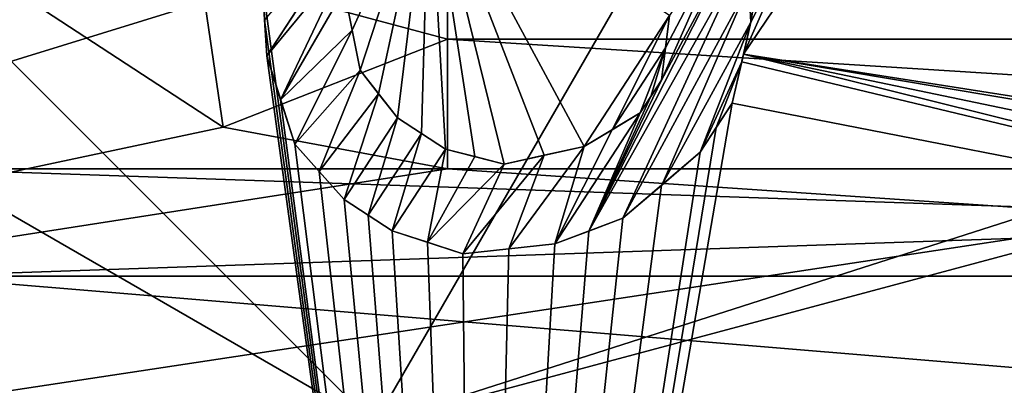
# Model space of a CAD drawing. Header units: millimetres. Extents: x -20 to 172, y -100 to 100.
# Tile 325 of 346: x 112.07 to 117.43, y 63.32 to 65.31. Entities that reach past the tile are written whole.
import ezdxf

# ---------------------------------------------------------------- set-up
doc = ezdxf.new("R2010")
doc.units = ezdxf.units.MM
doc.header["$LTSCALE"] = 37.722908
for name, color, linetype in [('1328', 7, 'CONTINUOUS'), ('1329', 7, 'CONTINUOUS'), ('1332', 7, 'CONTINUOUS'), ('1636', 7, 'CONTINUOUS'), ('1637', 7, 'CONTINUOUS'), ('1642', 7, 'CONTINUOUS'), ('1650', 7, 'CONTINUOUS'), ('1652', 7, 'CONTINUOUS'), ('1876', 7, 'CONTINUOUS'), ('1888', 7, 'CONTINUOUS'), ('1892', 7, 'CONTINUOUS'), ('3056', 7, 'CONTINUOUS'), ('3068', 7, 'CONTINUOUS'), ('3072', 7, 'CONTINUOUS'), ('3851', 7, 'CONTINUOUS'), ('3853', 7, 'CONTINUOUS'), ('3856', 7, 'CONTINUOUS'), ('3866', 7, 'CONTINUOUS'), ('3874', 7, 'CONTINUOUS'), ('3980', 7, 'CONTINUOUS'), ('3981', 7, 'CONTINUOUS'), ('3982', 7, 'CONTINUOUS'), ('3983', 7, 'CONTINUOUS'), ('3984', 7, 'CONTINUOUS'), ('3985', 7, 'CONTINUOUS'), ('3986', 7, 'CONTINUOUS'), ('3987', 7, 'CONTINUOUS'), ('3988', 7, 'CONTINUOUS'), ('3989', 7, 'CONTINUOUS'), ('3990', 7, 'CONTINUOUS'), ('4008', 7, 'CONTINUOUS'), ('4009', 7, 'CONTINUOUS'), ('4018', 7, 'CONTINUOUS'), ('4019', 7, 'CONTINUOUS'), ('4020', 7, 'CONTINUOUS'), ('4021', 7, 'CONTINUOUS'), ('4022', 7, 'CONTINUOUS'), ('4023', 7, 'CONTINUOUS'), ('4069', 7, 'CONTINUOUS')]:
    doc.layers.add(name, color=color, linetype=linetype)

msp = doc.modelspace()

# ---------------------------------------------------------------- linework, layer by layer
at = {"layer": '1328', "color": 7, "linetype": 'Continuous', "true_color": 0xf5f5f5}
for points in [[(109.3935, 62.8935, -15), (105, 73.5, -15), (113.636, 67.136, -15), (109.3935, 62.8935, -15)], [(120, 64.5, -15), (109.3935, 62.8935, -15), (113.636, 67.136, -15), (120, 64.5, -15)], [(130.6065, 62.8935, -15), (109.3935, 62.8935, -15), (120, 64.5, -15), (130.6065, 62.8935, -15)]]:
    msp.add_3dface(points, dxfattribs=at)
at = {"layer": '1329', "color": 7, "linetype": 'Continuous', "true_color": 0xf5f5f5}
for points in [[(111, 73.5, -12), (109.3935, 62.8935, -12), (113.636, 67.136, -12), (111, 73.5, -12)], [(113.636, 67.136, -12), (109.3935, 62.8935, -12), (120, 64.5, -12), (113.636, 67.136, -12)], [(109.3935, 62.8935, -12), (130.6065, 62.8935, -12), (120, 64.5, -12), (109.3935, 62.8935, -12)]]:
    msp.add_3dface(points, dxfattribs=at)
at = {"layer": '1332', "color": 7, "linetype": 'Continuous', "true_color": 0xf5f5f5}
for points in [[(120, 64.5, -15), (113.636, 67.136, -15), (120, 64.5, -12), (120, 64.5, -15)], [(113.636, 67.136, -15), (113.636, 67.136, -12), (120, 64.5, -12), (113.636, 67.136, -15)]]:
    msp.add_3dface(points, dxfattribs=at)
at = {"layer": '1636', "color": 7, "linetype": 'Continuous', "true_color": 0xf5f5f5}
for points in [[(114, 63.1077, -15), (115.875, 66.3553, -15), (109.6088, 67.4992, -15), (114, 63.1077, -15)], [(130.3912, 67.4992, -15), (124.125, 66.3553, -15), (114, 63.1077, -15), (130.3912, 67.4992, -15)], [(126, 63.1077, -15), (130.3912, 67.4992, -15), (114, 63.1077, -15), (126, 63.1077, -15)], [(124.125, 66.3553, -15), (115.875, 66.3553, -15), (114, 63.1077, -15), (124.125, 66.3553, -15)]]:
    msp.add_3dface(points, dxfattribs=at)
at = {"layer": '1637', "color": 7, "linetype": 'Continuous', "true_color": 0xf5f5f5}
for points in [[(114, 63.1077, -28.55), (109.6088, 67.4992, -28.55), (126, 63.1077, -28.55), (114, 63.1077, -28.55)], [(126, 63.1077, -28.55), (109.6088, 67.4992, -28.55), (121.6239, 65.4119, -28.55), (126, 63.1077, -28.55)]]:
    msp.add_3dface(points, dxfattribs=at)
at = {"layer": '1642', "color": 7, "linetype": 'Continuous', "true_color": 0xf5f5f5}
for points in [[(114, 63.1077, -28.55), (111.058, 64.8063, -15.2723), (111.0579, 64.8063, -28.2777), (114, 63.1077, -28.55)], [(114, 63.1077, -28.55), (114, 63.1077, -15), (111.058, 64.8063, -15.2723), (114, 63.1077, -28.55)]]:
    msp.add_3dface(points, dxfattribs=at)
at = {"layer": '1650', "color": 7, "linetype": 'Continuous', "true_color": 0xf5f5f5}
msp.add_3dface([(109.6088, 67.4992, -28.55), (114, 63.1077, -28.55), (111.0579, 64.8063, -28.2777), (109.6088, 67.4992, -28.55)], dxfattribs=at)
at = {"layer": '1652', "color": 7, "linetype": 'Continuous', "true_color": 0xf5f5f5}
msp.add_3dface([(114, 63.1077, -15), (109.6088, 67.4992, -15), (111.058, 64.8063, -15.2723), (114, 63.1077, -15)], dxfattribs=at)
at = {"layer": '1876', "color": 250, "linetype": 'Continuous', "true_color": 0x323232}
for points in [[(128.5, 64.5, -2), (128.5, 64.5, -10), (111.5, 64.5, -10), (128.5, 64.5, -2)], [(111.5, 64.5, -2), (128.5, 64.5, -2), (111.5, 64.5, -10), (111.5, 64.5, -2)]]:
    msp.add_3dface(points, dxfattribs=at)
at = {"layer": '1888', "color": 250, "linetype": 'Continuous', "true_color": 0x323232}
for points in [[(111.5, 64.5, -10), (128.5, 64.5, -10), (128.5, 63.9142, -11.4142), (111.5, 64.5, -10)], [(111.5, 64.5, -10), (128.5, 63.9142, -11.4142), (111.5, 63.9142, -11.4142), (111.5, 64.5, -10)], [(128.5, 62.5, -12), (111.5, 62.5, -12), (111.5, 63.9142, -11.4142), (128.5, 62.5, -12)], [(128.5, 63.9142, -11.4142), (128.5, 62.5, -12), (111.5, 63.9142, -11.4142), (128.5, 63.9142, -11.4142)]]:
    msp.add_3dface(points, dxfattribs=at)
at = {"layer": '1892', "color": 250, "linetype": 'Continuous', "true_color": 0x323232}
for points in [[(128.5, 64.5, -2), (111.5, 64.5, -2), (111.5, 63.9142, -0.5858), (128.5, 64.5, -2)], [(128.5, 64.5, -2), (111.5, 63.9142, -0.5858), (128.5, 63.9142, -0.5858), (128.5, 64.5, -2)], [(111.5, 62.5), (128.5, 62.5), (128.5, 63.9142, -0.5858), (111.5, 62.5)], [(111.5, 63.9142, -0.5858), (111.5, 62.5), (128.5, 63.9142, -0.5858), (111.5, 63.9142, -0.5858)]]:
    msp.add_3dface(points, dxfattribs=at)
at = {"layer": '3056', "color": 250, "linetype": 'Continuous', "true_color": 0x323232}
for points in [[(111.5, 64.5, 10), (128.5, 64.5, 10), (111.5, 64.5, 2), (111.5, 64.5, 10)], [(111.5, 64.5, 2), (128.5, 64.5, 10), (128.5, 64.5, 2), (111.5, 64.5, 2)]]:
    msp.add_3dface(points, dxfattribs=at)
at = {"layer": '3068', "color": 250, "linetype": 'Continuous', "true_color": 0x323232}
for points in [[(128.5, 64.5, 10), (111.5, 64.5, 10), (111.5, 63.9142, 11.4142), (128.5, 64.5, 10)], [(128.5, 63.9142, 11.4142), (128.5, 64.5, 10), (111.5, 63.9142, 11.4142), (128.5, 63.9142, 11.4142)], [(111.5, 62.5, 12), (128.5, 62.5, 12), (128.5, 63.9142, 11.4142), (111.5, 62.5, 12)], [(111.5, 62.5, 12), (128.5, 63.9142, 11.4142), (111.5, 63.9142, 11.4142), (111.5, 62.5, 12)]]:
    msp.add_3dface(points, dxfattribs=at)
at = {"layer": '3072', "color": 250, "linetype": 'Continuous', "true_color": 0x323232}
for points in [[(111.5, 64.5, 2), (128.5, 64.5, 2), (128.5, 63.9142, 0.5858), (111.5, 64.5, 2)], [(111.5, 63.9142, 0.5858), (111.5, 64.5, 2), (128.5, 63.9142, 0.5858), (111.5, 63.9142, 0.5858)], [(128.5, 62.5), (111.5, 62.5), (111.5, 63.9142, 0.5858), (128.5, 62.5)], [(128.5, 62.5), (111.5, 63.9142, 0.5858), (128.5, 63.9142, 0.5858), (128.5, 62.5)]]:
    msp.add_3dface(points, dxfattribs=at)
at = {"layer": '3851', "color": 7, "linetype": 'Continuous', "true_color": 0xf5f5f5}
for points in [[(113.1767, 64.7277, 12), (105.7622, 63.154, 12), (111.9841, 65.5076, 12), (113.1767, 64.7277, 12)], [(114.4, 64.5, 12), (105.7622, 63.154, 12), (113.1767, 64.7277, 12), (114.4, 64.5, 12)], [(134.2378, 63.154, 12), (105.7622, 63.154, 12), (114.4, 64.5, 12), (134.2378, 63.154, 12)], [(125.6, 64.5, 12), (134.2378, 63.154, 12), (114.4, 64.5, 12), (125.6, 64.5, 12)]]:
    msp.add_3dface(points, dxfattribs=at)
at = {"layer": '3853', "color": 7, "linetype": 'Continuous', "true_color": 0xf5f5f5}
for points in [[(105.7613, 63.155, 14.625), (112.2106, 68.4605, 18.9924), (112.0959, 68.4277, 18.954), (105.7613, 63.155, 14.625)], [(112.2106, 68.4605, 18.9924), (105.7613, 63.155, 14.625), (113.7264, 66.3091, 18.9024), (112.2106, 68.4605, 18.9924)], [(111.8386, 68.3541, 18.8659), (105.7613, 63.155, 14.625), (112.0959, 68.4277, 18.954), (111.8386, 68.3541, 18.8659)], [(113.7264, 66.3091, 18.9024), (105.7613, 63.155, 14.625), (113.5521, 66.0418, 18.7915), (113.7264, 66.3091, 18.9024)], [(116.5832, 65.9705, 19.3091), (121.2415, 64.3062, 18.9925), (116.7982, 66.1542, 19.3829), (116.5832, 65.9705, 19.3091)], [(116.7982, 66.1542, 19.3829), (121.2415, 64.3062, 18.9925), (118.1181, 65.3207, 19.2722), (116.7982, 66.1542, 19.3829)], [(113.5521, 66.0418, 18.7915), (105.7613, 63.155, 14.625), (113.3924, 65.5109, 18.6045), (113.5521, 66.0418, 18.7915)], [(116.0125, 65.124, 18.9927), (121.2415, 64.3062, 18.9925), (116.5832, 65.9705, 19.3091), (116.0125, 65.124, 18.9927)], [(116.3651, 65.9221, 19.2687), (116.0125, 65.124, 18.9927), (116.5832, 65.9705, 19.3091), (116.3651, 65.9221, 19.2687)], [(116.053, 65.3002, 19.0509), (116.0125, 65.124, 18.9927), (116.3651, 65.9221, 19.2687), (116.053, 65.3002, 19.0509)], [(116.1472, 65.8738, 19.2265), (116.053, 65.3002, 19.0509), (116.3651, 65.9221, 19.2687), (116.1472, 65.8738, 19.2265)], [(116.0418, 65.5006, 19.1076), (116.053, 65.3002, 19.0509), (116.1472, 65.8738, 19.2265), (116.0418, 65.5006, 19.1076)], [(105.7613, 63.155, 14.625), (114.5613, 56.7614, 14.625), (113.3924, 65.5109, 18.6045), (105.7613, 63.155, 14.625)], [(113.3924, 65.5109, 18.6045), (114.5613, 56.7614, 14.625), (113.4035, 65.3128, 18.5486), (113.3924, 65.5109, 18.6045)], [(113.4035, 65.3128, 18.5486), (114.5613, 56.7614, 14.625), (113.4145, 65.1155, 18.4914), (113.4035, 65.3128, 18.5486)], [(113.4145, 65.1155, 18.4914), (114.5613, 56.7614, 14.625), (113.4906, 64.8761, 18.435), (113.4145, 65.1155, 18.4914)], [(116.0031, 65.0832, 18.979), (115.9515, 64.8584, 18.9024), (121.2716, 63.8185, 18.825), (116.0031, 65.0832, 18.979)], [(116.0125, 65.124, 18.9927), (116.0031, 65.0832, 18.979), (121.2716, 63.8185, 18.825), (116.0125, 65.124, 18.9927)], [(121.2415, 64.3062, 18.9925), (116.0125, 65.124, 18.9927), (121.2312, 64.2493, 18.9741), (121.2415, 64.3062, 18.9925)], [(121.2312, 64.2493, 18.9741), (116.0125, 65.124, 18.9927), (121.2514, 64.0336, 18.9004), (121.2312, 64.2493, 18.9741)], [(121.2514, 64.0336, 18.9004), (116.0125, 65.124, 18.9927), (121.2716, 63.8185, 18.825), (121.2514, 64.0336, 18.9004)], [(113.4906, 64.8761, 18.435), (114.5613, 56.7614, 14.625), (113.5674, 64.6348, 18.3757), (113.4906, 64.8761, 18.435)], [(115.8642, 64.7246, 18.8474), (114.5613, 56.7614, 14.625), (115.9515, 64.8584, 18.9024), (115.8642, 64.7246, 18.8474)], [(115.9515, 64.8584, 18.9024), (114.5613, 56.7614, 14.625), (121.2716, 63.8185, 18.825), (115.9515, 64.8584, 18.9024)], [(115.7772, 64.5911, 18.7915), (114.5613, 56.7614, 14.625), (115.8642, 64.7246, 18.8474), (115.7772, 64.5911, 18.7915)], [(113.5674, 64.6348, 18.3757), (114.5613, 56.7614, 14.625), (113.7008, 64.4849, 18.3577), (113.5674, 64.6348, 18.3757)], [(115.5663, 64.4108, 18.6994), (114.5613, 56.7614, 14.625), (115.7772, 64.5911, 18.7915), (115.5663, 64.4108, 18.6994)], [(113.7008, 64.4849, 18.3577), (114.5613, 56.7614, 14.625), (113.8365, 64.3324, 18.3377), (113.7008, 64.4849, 18.3577)], [(115.3558, 64.2308, 18.6045), (114.5613, 56.7614, 14.625), (115.5663, 64.4108, 18.6994), (115.3558, 64.2308, 18.6045)], [(113.8365, 64.3324, 18.3377), (114.5613, 56.7614, 14.625), (113.9674, 64.247, 18.3382), (113.8365, 64.3324, 18.3377)], [(113.9674, 64.247, 18.3382), (114.5613, 56.7614, 14.625), (114.0983, 64.1617, 18.3377), (113.9674, 64.247, 18.3382)], [(115.17, 64.161, 18.5486), (114.5613, 56.7614, 14.625), (115.3558, 64.2308, 18.6045), (115.17, 64.161, 18.5486)], [(114.0983, 64.1617, 18.3377), (114.5613, 56.7614, 14.625), (114.291, 64.0996, 18.3575), (114.0983, 64.1617, 18.3377)], [(114.9851, 64.0915, 18.4914), (114.5613, 56.7614, 14.625), (115.17, 64.161, 18.5486), (114.9851, 64.0915, 18.4914)], [(114.291, 64.0996, 18.3575), (114.5613, 56.7614, 14.625), (114.4836, 64.0375, 18.3757), (114.291, 64.0996, 18.3575)], [(114.4836, 64.0375, 18.3757), (114.5613, 56.7614, 14.625), (114.7348, 64.0645, 18.4349), (114.4836, 64.0375, 18.3757)], [(114.7348, 64.0645, 18.4349), (114.5613, 56.7614, 14.625), (114.9851, 64.0915, 18.4914), (114.7348, 64.0645, 18.4349)], [(121.2716, 63.8185, 18.825), (114.5613, 56.7614, 14.625), (121.3294, 63.6138, 18.7497), (121.2716, 63.8185, 18.825)], [(114.5613, 56.7614, 14.625), (125.4387, 56.7614, 14.625), (121.3294, 63.6138, 18.7497), (114.5613, 56.7614, 14.625)]]:
    msp.add_3dface(points, dxfattribs=at)
at = {"layer": '3856', "color": 7, "linetype": 'Continuous', "true_color": 0xf5f5f5}
for points in [[(113.8359, 65.4758, 18.6974), (113.8797, 65.2563, 18.6422), (114.3007, 66.1887, 18.9948), (113.8359, 65.4758, 18.6974)], [(113.8797, 65.2563, 18.6422), (113.9233, 65.0377, 18.5853), (114.3007, 66.1887, 18.9948), (113.8797, 65.2563, 18.6422)], [(114.3007, 66.1887, 18.9948), (113.9233, 65.0377, 18.5853), (114.0243, 64.909, 18.5674), (114.3007, 66.1887, 18.9948)], [(114.127, 64.778, 18.5482), (114.3007, 66.1887, 18.9948), (114.0243, 64.909, 18.5674), (114.127, 64.778, 18.5482)], [(114.2579, 64.6926, 18.5486), (114.3007, 66.1887, 18.9948), (114.127, 64.778, 18.5482), (114.2579, 64.6926, 18.5486)], [(114.3888, 64.6073, 18.5482), (114.3007, 66.1887, 18.9948), (114.2579, 64.6926, 18.5486), (114.3888, 64.6073, 18.5482)], [(115.6096, 65.3353, 18.9948), (114.3007, 66.1887, 18.9948), (115.1448, 64.6224, 18.6974), (115.6096, 65.3353, 18.9948)], [(115.1448, 64.6224, 18.6974), (114.3007, 66.1887, 18.9948), (114.9268, 64.5741, 18.6423), (115.1448, 64.6224, 18.6974)], [(114.9268, 64.5741, 18.6423), (114.3007, 66.1887, 18.9948), (114.7087, 64.5257, 18.5853), (114.9268, 64.5741, 18.6423)], [(114.7087, 64.5257, 18.5853), (114.3007, 66.1887, 18.9948), (114.5488, 64.5665, 18.5673), (114.7087, 64.5257, 18.5853)], [(114.5488, 64.5665, 18.5673), (114.3007, 66.1887, 18.9948), (114.3888, 64.6073, 18.5482), (114.5488, 64.5665, 18.5673)], [(115.297, 64.7132, 18.7529), (115.6096, 65.3353, 18.9948), (115.1448, 64.6224, 18.6974), (115.297, 64.7132, 18.7529)], [(115.588, 65.1599, 18.9393), (115.6096, 65.3353, 18.9948), (115.297, 64.7132, 18.7529), (115.588, 65.1599, 18.9393)], [(115.45, 64.8044, 18.8075), (115.588, 65.1599, 18.9393), (115.297, 64.7132, 18.7529), (115.45, 64.8044, 18.8075)], [(115.508, 64.8934, 18.8449), (115.588, 65.1599, 18.9393), (115.45, 64.8044, 18.8075), (115.508, 64.8934, 18.8449)], [(115.5662, 64.9827, 18.8819), (115.588, 65.1599, 18.9393), (115.508, 64.8934, 18.8449), (115.5662, 64.9827, 18.8819)]]:
    msp.add_3dface(points, dxfattribs=at)
at = {"layer": '3866', "color": 7, "linetype": 'Continuous', "true_color": 0xf5f5f5}
for points in [[(114.4, 65.5, 11), (125.6, 65.5, 11), (125.6, 65.2071, 11.7071), (114.4, 65.5, 11)], [(114.4, 65.5, 11), (125.6, 65.2071, 11.7071), (114.4, 65.2071, 11.7071), (114.4, 65.5, 11)], [(125.6, 64.5, 12), (114.4, 64.5, 12), (114.4, 65.2071, 11.7071), (125.6, 64.5, 12)], [(125.6, 65.2071, 11.7071), (125.6, 64.5, 12), (114.4, 65.2071, 11.7071), (125.6, 65.2071, 11.7071)]]:
    msp.add_3dface(points, dxfattribs=at)
at = {"layer": '3874', "color": 7, "linetype": 'Continuous', "true_color": 0xf5f5f5}
for points in [[(113.1767, 64.7277, 12), (111.9841, 65.5076, 12), (113.0536, 65.5679, 11.7071), (113.1767, 64.7277, 12)], [(114.4, 65.2071, 11.7071), (113.1767, 64.7277, 12), (113.0536, 65.5679, 11.7071), (114.4, 65.2071, 11.7071)], [(114.4, 65.5, 11), (114.4, 65.2071, 11.7071), (113.0536, 65.5679, 11.7071), (114.4, 65.5, 11)], [(114.4, 64.5, 12), (113.1767, 64.7277, 12), (114.4, 65.2071, 11.7071), (114.4, 64.5, 12)]]:
    msp.add_3dface(points, dxfattribs=at)
at = {"layer": '3980', "color": 7, "linetype": 'Continuous', "true_color": 0xf5f5f5}
for points in [[(113.3924, 65.5109, 18.6045), (113.4035, 65.3128, 18.5486), (113.4145, 65.1155, 19.5623), (113.3924, 65.5109, 18.6045)], [(113.3924, 65.5109, 18.6045), (113.4145, 65.1155, 19.5623), (113.4035, 65.3128, 19.6174), (113.3924, 65.5109, 18.6045)], [(113.4035, 65.3128, 18.5486), (113.4145, 65.1155, 18.4914), (113.4145, 65.1155, 19.5623), (113.4035, 65.3128, 18.5486)]]:
    msp.add_3dface(points, dxfattribs=at)
at = {"layer": '3981', "color": 7, "linetype": 'Continuous', "true_color": 0xf5f5f5}
for points in [[(113.4145, 65.1155, 18.4914), (113.4906, 64.8761, 18.435), (113.5674, 64.6348, 19.451), (113.4145, 65.1155, 18.4914)], [(113.4145, 65.1155, 19.5623), (113.4145, 65.1155, 18.4914), (113.4906, 64.8762, 19.5081), (113.4145, 65.1155, 19.5623)], [(113.4145, 65.1155, 18.4914), (113.5674, 64.6348, 19.451), (113.4906, 64.8762, 19.5081), (113.4145, 65.1155, 18.4914)], [(113.4906, 64.8761, 18.435), (113.5674, 64.6348, 18.3757), (113.5674, 64.6348, 19.451), (113.4906, 64.8761, 18.435)]]:
    msp.add_3dface(points, dxfattribs=at)
at = {"layer": '3982', "color": 7, "linetype": 'Continuous', "true_color": 0xf5f5f5}
for points in [[(113.5674, 64.6348, 18.3757), (113.7008, 64.4849, 18.3577), (113.8365, 64.3324, 19.4145), (113.5674, 64.6348, 18.3757)], [(113.5674, 64.6348, 19.451), (113.5674, 64.6348, 18.3757), (113.7008, 64.4849, 19.4336), (113.5674, 64.6348, 19.451)], [(113.5674, 64.6348, 18.3757), (113.8365, 64.3324, 19.4145), (113.7008, 64.4849, 19.4336), (113.5674, 64.6348, 18.3757)], [(113.7008, 64.4849, 18.3577), (113.8365, 64.3324, 18.3377), (113.8365, 64.3324, 19.4145), (113.7008, 64.4849, 18.3577)]]:
    msp.add_3dface(points, dxfattribs=at)
at = {"layer": '3983', "color": 7, "linetype": 'Continuous', "true_color": 0xf5f5f5}
for points in [[(113.8365, 64.3324, 18.3377), (113.9674, 64.247, 18.3382), (114.0983, 64.1617, 19.4145), (113.8365, 64.3324, 18.3377)], [(113.8365, 64.3324, 19.4145), (113.8365, 64.3324, 18.3377), (114.0983, 64.1617, 19.4145), (113.8365, 64.3324, 19.4145)], [(113.8365, 64.3324, 19.4145), (114.0983, 64.1617, 19.4145), (113.9674, 64.247, 19.4149), (113.8365, 64.3324, 19.4145)], [(113.9674, 64.247, 18.3382), (114.0983, 64.1617, 18.3377), (114.0983, 64.1617, 19.4145), (113.9674, 64.247, 18.3382)]]:
    msp.add_3dface(points, dxfattribs=at)
at = {"layer": '3984', "color": 7, "linetype": 'Continuous', "true_color": 0xf5f5f5}
for points in [[(114.0983, 64.1617, 18.3377), (114.291, 64.0996, 18.3575), (114.0983, 64.1617, 19.4145), (114.0983, 64.1617, 18.3377)], [(114.291, 64.0996, 18.3575), (114.4836, 64.0375, 18.3757), (114.0983, 64.1617, 19.4145), (114.291, 64.0996, 18.3575)], [(114.0983, 64.1617, 19.4145), (114.4836, 64.0375, 18.3757), (114.4836, 64.0375, 19.451), (114.0983, 64.1617, 19.4145)], [(114.0983, 64.1617, 19.4145), (114.4836, 64.0375, 19.451), (114.291, 64.0996, 19.4335), (114.0983, 64.1617, 19.4145)]]:
    msp.add_3dface(points, dxfattribs=at)
at = {"layer": '3985', "color": 7, "linetype": 'Continuous', "true_color": 0xf5f5f5}
for points in [[(114.7348, 64.0645, 18.4349), (114.9851, 64.0915, 18.4914), (114.4836, 64.0375, 19.451), (114.7348, 64.0645, 18.4349)], [(114.4836, 64.0375, 19.451), (114.9851, 64.0915, 18.4914), (114.9851, 64.0915, 19.5623), (114.4836, 64.0375, 19.451)], [(114.4836, 64.0375, 19.451), (114.9851, 64.0915, 19.5623), (114.7348, 64.0645, 19.5079), (114.4836, 64.0375, 19.451)], [(114.4836, 64.0375, 18.3757), (114.7348, 64.0645, 18.4349), (114.4836, 64.0375, 19.451), (114.4836, 64.0375, 18.3757)]]:
    msp.add_3dface(points, dxfattribs=at)
at = {"layer": '3986', "color": 7, "linetype": 'Continuous', "true_color": 0xf5f5f5}
for points in [[(115.17, 64.161, 18.5486), (115.3558, 64.2308, 18.6045), (114.9851, 64.0915, 19.5623), (115.17, 64.161, 18.5486)], [(114.9851, 64.0915, 19.5623), (115.3558, 64.2308, 18.6045), (115.3558, 64.2308, 19.6711), (114.9851, 64.0915, 19.5623)], [(114.9851, 64.0915, 19.5623), (115.3558, 64.2308, 19.6711), (115.17, 64.161, 19.6173), (114.9851, 64.0915, 19.5623)], [(114.9851, 64.0915, 18.4914), (115.17, 64.161, 18.5486), (114.9851, 64.0915, 19.5623), (114.9851, 64.0915, 18.4914)]]:
    msp.add_3dface(points, dxfattribs=at)
at = {"layer": '3987', "color": 7, "linetype": 'Continuous', "true_color": 0xf5f5f5}
for points in [[(115.5663, 64.4108, 18.6994), (115.7772, 64.5911, 18.7915), (115.3558, 64.2308, 19.6711), (115.5663, 64.4108, 18.6994)], [(115.3558, 64.2308, 19.6711), (115.7772, 64.5911, 18.7915), (115.7772, 64.5911, 19.8512), (115.3558, 64.2308, 19.6711)], [(115.3558, 64.2308, 19.6711), (115.7772, 64.5911, 19.8512), (115.5671, 64.4115, 19.7629), (115.3558, 64.2308, 19.6711)], [(115.3558, 64.2308, 18.6045), (115.5663, 64.4108, 18.6994), (115.3558, 64.2308, 19.6711), (115.3558, 64.2308, 18.6045)]]:
    msp.add_3dface(points, dxfattribs=at)
at = {"layer": '3988', "color": 7, "linetype": 'Continuous', "true_color": 0xf5f5f5}
for points in [[(115.8642, 64.7246, 18.8474), (115.9515, 64.8584, 18.9024), (115.7772, 64.5911, 19.8512), (115.8642, 64.7246, 18.8474)], [(115.7772, 64.5911, 19.8512), (115.9515, 64.8584, 18.9024), (115.9515, 64.8584, 19.958), (115.7772, 64.5911, 19.8512)], [(115.7772, 64.5911, 19.8512), (115.9515, 64.8584, 19.958), (115.8642, 64.7246, 19.905), (115.7772, 64.5911, 19.8512)], [(115.7772, 64.5911, 18.7915), (115.8642, 64.7246, 18.8474), (115.7772, 64.5911, 19.8512), (115.7772, 64.5911, 18.7915)]]:
    msp.add_3dface(points, dxfattribs=at)
at = {"layer": '3989', "color": 7, "linetype": 'Continuous', "true_color": 0xf5f5f5}
for points in [[(116.0125, 65.124, 18.9927), (116.053, 65.3002, 19.0509), (115.9515, 64.8584, 19.958), (116.0125, 65.124, 18.9927)], [(115.9515, 64.8584, 19.958), (116.053, 65.3002, 19.0509), (116.053, 65.3002, 20.1011), (115.9515, 64.8584, 19.958)], [(115.9515, 64.8584, 19.958), (116.053, 65.3002, 20.1011), (116.0031, 65.0831, 20.0318), (115.9515, 64.8584, 19.958)], [(116.0031, 65.0832, 18.979), (116.0125, 65.124, 18.9927), (115.9515, 64.8584, 19.958), (116.0031, 65.0832, 18.979)], [(115.9515, 64.8584, 18.9024), (116.0031, 65.0832, 18.979), (115.9515, 64.8584, 19.958), (115.9515, 64.8584, 18.9024)]]:
    msp.add_3dface(points, dxfattribs=at)
at = {"layer": '3990', "color": 7, "linetype": 'Continuous', "true_color": 0xf5f5f5}
for points in [[(116.0418, 65.5006, 19.1076), (116.031, 65.6956, 19.1612), (116.053, 65.3002, 20.1011), (116.0418, 65.5006, 19.1076)], [(116.053, 65.3002, 20.1011), (116.031, 65.6956, 19.1612), (116.031, 65.6956, 20.2074), (116.053, 65.3002, 20.1011)], [(116.053, 65.3002, 20.1011), (116.031, 65.6956, 20.2074), (116.0418, 65.5006, 20.1557), (116.053, 65.3002, 20.1011)], [(116.053, 65.3002, 19.0509), (116.0418, 65.5006, 19.1076), (116.053, 65.3002, 20.1011), (116.053, 65.3002, 19.0509)]]:
    msp.add_3dface(points, dxfattribs=at)
at = {"layer": '4008', "color": 7, "linetype": 'Continuous', "true_color": 0xf5f5f5}
for points in [[(114.0243, 64.909, 18.5674), (113.9233, 65.0377, 18.5853), (114.127, 64.778, 19.617), (114.0243, 64.909, 18.5674)], [(113.9233, 65.0377, 18.5853), (113.9233, 65.0377, 19.6527), (114.127, 64.778, 19.617), (113.9233, 65.0377, 18.5853)], [(114.127, 64.778, 19.617), (113.9233, 65.0377, 19.6527), (114.0243, 64.909, 19.6355), (114.127, 64.778, 19.617)], [(114.127, 64.778, 18.5482), (114.0243, 64.909, 18.5674), (114.127, 64.778, 19.617), (114.127, 64.778, 18.5482)]]:
    msp.add_3dface(points, dxfattribs=at)
at = {"layer": '4009', "color": 7, "linetype": 'Continuous', "true_color": 0xf5f5f5}
for points in [[(113.8797, 65.2563, 18.6422), (113.8359, 65.4758, 18.6974), (113.9233, 65.0377, 19.6527), (113.8797, 65.2563, 18.6422)], [(113.9233, 65.0377, 19.6527), (113.8359, 65.4758, 18.6974), (113.8359, 65.4758, 19.7605), (113.9233, 65.0377, 19.6527)], [(113.9233, 65.0377, 19.6527), (113.8359, 65.4758, 19.7605), (113.8797, 65.2563, 19.7074), (113.9233, 65.0377, 19.6527)], [(113.9233, 65.0377, 18.5853), (113.8797, 65.2563, 18.6422), (113.9233, 65.0377, 19.6527), (113.9233, 65.0377, 18.5853)]]:
    msp.add_3dface(points, dxfattribs=at)
at = {"layer": '4018', "color": 7, "linetype": 'Continuous', "true_color": 0xf5f5f5}
for points in [[(115.6096, 65.3353, 18.9948), (115.588, 65.1599, 18.9393), (115.5662, 64.9827, 19.9382), (115.6096, 65.3353, 18.9948)], [(115.6096, 65.3353, 18.9948), (115.5662, 64.9827, 19.9382), (115.588, 65.1599, 19.9935), (115.6096, 65.3353, 18.9948)], [(115.6096, 65.3353, 20.0471), (115.6096, 65.3353, 18.9948), (115.588, 65.1599, 19.9935), (115.6096, 65.3353, 20.0471)], [(115.588, 65.1599, 18.9393), (115.5662, 64.9827, 18.8819), (115.5662, 64.9827, 19.9382), (115.588, 65.1599, 18.9393)]]:
    msp.add_3dface(points, dxfattribs=at)
at = {"layer": '4019', "color": 7, "linetype": 'Continuous', "true_color": 0xf5f5f5}
for points in [[(115.5662, 64.9827, 18.8819), (115.508, 64.8934, 18.8449), (115.45, 64.8044, 19.8666), (115.5662, 64.9827, 18.8819)], [(115.5662, 64.9827, 18.8819), (115.45, 64.8044, 19.8666), (115.5084, 64.8941, 19.9029), (115.5662, 64.9827, 18.8819)], [(115.5662, 64.9827, 19.9382), (115.5662, 64.9827, 18.8819), (115.5084, 64.8941, 19.9029), (115.5662, 64.9827, 19.9382)], [(115.508, 64.8934, 18.8449), (115.45, 64.8044, 18.8075), (115.45, 64.8044, 19.8666), (115.508, 64.8934, 18.8449)]]:
    msp.add_3dface(points, dxfattribs=at)
at = {"layer": '4020', "color": 7, "linetype": 'Continuous', "true_color": 0xf5f5f5}
for points in [[(115.45, 64.8044, 18.8075), (115.297, 64.7132, 18.7529), (115.1448, 64.6224, 19.7605), (115.45, 64.8044, 18.8075)], [(115.45, 64.8044, 18.8075), (115.1448, 64.6224, 19.7605), (115.297, 64.7132, 19.8141), (115.45, 64.8044, 18.8075)], [(115.45, 64.8044, 19.8666), (115.45, 64.8044, 18.8075), (115.297, 64.7132, 19.8141), (115.45, 64.8044, 19.8666)], [(115.297, 64.7132, 18.7529), (115.1448, 64.6224, 18.6974), (115.1448, 64.6224, 19.7605), (115.297, 64.7132, 18.7529)]]:
    msp.add_3dface(points, dxfattribs=at)
at = {"layer": '4021', "color": 7, "linetype": 'Continuous', "true_color": 0xf5f5f5}
for points in [[(115.1448, 64.6224, 18.6974), (114.9268, 64.5741, 18.6423), (114.7087, 64.5257, 19.6527), (115.1448, 64.6224, 18.6974)], [(115.1448, 64.6224, 18.6974), (114.7087, 64.5257, 19.6527), (114.9268, 64.5741, 19.7075), (115.1448, 64.6224, 18.6974)], [(115.1448, 64.6224, 19.7605), (115.1448, 64.6224, 18.6974), (114.9268, 64.5741, 19.7075), (115.1448, 64.6224, 19.7605)], [(114.9268, 64.5741, 18.6423), (114.7087, 64.5257, 18.5853), (114.7087, 64.5257, 19.6527), (114.9268, 64.5741, 18.6423)]]:
    msp.add_3dface(points, dxfattribs=at)
at = {"layer": '4022', "color": 7, "linetype": 'Continuous', "true_color": 0xf5f5f5}
for points in [[(114.7087, 64.5257, 18.5853), (114.5488, 64.5665, 18.5673), (114.3888, 64.6073, 19.617), (114.7087, 64.5257, 18.5853)], [(114.7087, 64.5257, 18.5853), (114.3888, 64.6073, 19.617), (114.5488, 64.5665, 19.6353), (114.7087, 64.5257, 18.5853)], [(114.5488, 64.5665, 18.5673), (114.3888, 64.6073, 18.5482), (114.3888, 64.6073, 19.617), (114.5488, 64.5665, 18.5673)], [(114.7087, 64.5257, 19.6527), (114.7087, 64.5257, 18.5853), (114.5488, 64.5665, 19.6353), (114.7087, 64.5257, 19.6527)]]:
    msp.add_3dface(points, dxfattribs=at)
at = {"layer": '4023', "color": 7, "linetype": 'Continuous', "true_color": 0xf5f5f5}
for points in [[(114.3888, 64.6073, 18.5482), (114.2579, 64.6926, 18.5486), (114.127, 64.778, 19.617), (114.3888, 64.6073, 18.5482)], [(114.3888, 64.6073, 18.5482), (114.127, 64.778, 19.617), (114.3888, 64.6073, 19.617), (114.3888, 64.6073, 18.5482)], [(114.2579, 64.6926, 18.5486), (114.127, 64.778, 18.5482), (114.127, 64.778, 19.617), (114.2579, 64.6926, 18.5486)], [(114.3888, 64.6073, 19.617), (114.127, 64.778, 19.617), (114.2579, 64.6926, 19.6174), (114.3888, 64.6073, 19.617)]]:
    msp.add_3dface(points, dxfattribs=at)
at = {"layer": '4069', "color": 7, "linetype": 'Continuous', "true_color": 0xf5f5f5}
for points in [[(113.4035, 65.3128, 19.6174), (113.4145, 65.1155, 19.5623), (113.9955, 66.0067, 19.9382), (113.4035, 65.3128, 19.6174)], [(113.9955, 66.0067, 19.9382), (113.4145, 65.1155, 19.5623), (113.9376, 65.9178, 19.9028), (113.9955, 66.0067, 19.9382)], [(113.4145, 65.1155, 19.5623), (113.8793, 65.8284, 19.8666), (113.9376, 65.9178, 19.9028), (113.4145, 65.1155, 19.5623)], [(113.8793, 65.8284, 19.8666), (113.4145, 65.1155, 19.5623), (113.8577, 65.6532, 19.8145), (113.8793, 65.8284, 19.8666)], [(115.9946, 65.7828, 20.2257), (115.9582, 65.87, 20.2437), (115.5662, 64.9827, 19.9382), (115.9946, 65.7828, 20.2257)], [(115.5662, 64.9827, 19.9382), (115.9582, 65.87, 20.2437), (115.588, 65.1599, 19.9935), (115.5662, 64.9827, 19.9382)], [(115.9582, 65.87, 20.2437), (115.6096, 65.3353, 20.0471), (115.588, 65.1599, 19.9935), (115.9582, 65.87, 20.2437)], [(115.17, 64.161, 19.6173), (116.031, 65.6956, 20.2074), (115.9946, 65.7828, 20.2257), (115.17, 64.161, 19.6173)], [(115.17, 64.161, 19.6173), (115.9946, 65.7828, 20.2257), (115.5662, 64.9827, 19.9382), (115.17, 64.161, 19.6173)], [(115.17, 64.161, 19.6173), (115.3558, 64.2308, 19.6711), (116.031, 65.6956, 20.2074), (115.17, 64.161, 19.6173)], [(116.031, 65.6956, 20.2074), (115.3558, 64.2308, 19.6711), (116.0418, 65.5006, 20.1557), (116.031, 65.6956, 20.2074)], [(113.4145, 65.1155, 19.5623), (113.4906, 64.8762, 19.5081), (113.8577, 65.6532, 19.8145), (113.4145, 65.1155, 19.5623)], [(113.4906, 64.8762, 19.5081), (113.8359, 65.4758, 19.7605), (113.8577, 65.6532, 19.8145), (113.4906, 64.8762, 19.5081)], [(113.8359, 65.4758, 19.7605), (113.4906, 64.8762, 19.5081), (113.8797, 65.2563, 19.7074), (113.8359, 65.4758, 19.7605)], [(115.3558, 64.2308, 19.6711), (115.5671, 64.4115, 19.7629), (116.0418, 65.5006, 20.1557), (115.3558, 64.2308, 19.6711)], [(115.5671, 64.4115, 19.7629), (116.053, 65.3002, 20.1011), (116.0418, 65.5006, 20.1557), (115.5671, 64.4115, 19.7629)], [(115.5671, 64.4115, 19.7629), (115.7772, 64.5911, 19.8512), (116.053, 65.3002, 20.1011), (115.5671, 64.4115, 19.7629)], [(116.053, 65.3002, 20.1011), (115.7772, 64.5911, 19.8512), (116.0031, 65.0831, 20.0318), (116.053, 65.3002, 20.1011)], [(113.4906, 64.8762, 19.5081), (113.5674, 64.6348, 19.451), (113.8797, 65.2563, 19.7074), (113.4906, 64.8762, 19.5081)], [(113.5674, 64.6348, 19.451), (113.9233, 65.0377, 19.6527), (113.8797, 65.2563, 19.7074), (113.5674, 64.6348, 19.451)], [(115.7772, 64.5911, 19.8512), (115.8642, 64.7246, 19.905), (116.0031, 65.0831, 20.0318), (115.7772, 64.5911, 19.8512)], [(115.8642, 64.7246, 19.905), (115.9515, 64.8584, 19.958), (116.0031, 65.0831, 20.0318), (115.8642, 64.7246, 19.905)], [(113.5674, 64.6348, 19.451), (113.7008, 64.4849, 19.4336), (113.9233, 65.0377, 19.6527), (113.5674, 64.6348, 19.451)], [(113.9233, 65.0377, 19.6527), (113.7008, 64.4849, 19.4336), (114.0243, 64.909, 19.6355), (113.9233, 65.0377, 19.6527)], [(115.17, 64.161, 19.6173), (115.5662, 64.9827, 19.9382), (115.5084, 64.8941, 19.9029), (115.17, 64.161, 19.6173)], [(113.7008, 64.4849, 19.4336), (113.8365, 64.3324, 19.4145), (114.0243, 64.909, 19.6355), (113.7008, 64.4849, 19.4336)], [(113.8365, 64.3324, 19.4145), (114.127, 64.778, 19.617), (114.0243, 64.909, 19.6355), (113.8365, 64.3324, 19.4145)], [(115.45, 64.8044, 19.8666), (115.17, 64.161, 19.6173), (115.5084, 64.8941, 19.9029), (115.45, 64.8044, 19.8666)], [(113.8365, 64.3324, 19.4145), (113.9674, 64.247, 19.4149), (114.127, 64.778, 19.617), (113.8365, 64.3324, 19.4145)], [(114.127, 64.778, 19.617), (113.9674, 64.247, 19.4149), (114.2579, 64.6926, 19.6174), (114.127, 64.778, 19.617)], [(114.9851, 64.0915, 19.5623), (115.17, 64.161, 19.6173), (115.45, 64.8044, 19.8666), (114.9851, 64.0915, 19.5623)], [(114.9851, 64.0915, 19.5623), (115.45, 64.8044, 19.8666), (115.297, 64.7132, 19.8141), (114.9851, 64.0915, 19.5623)], [(115.1448, 64.6224, 19.7605), (114.9851, 64.0915, 19.5623), (115.297, 64.7132, 19.8141), (115.1448, 64.6224, 19.7605)], [(113.9674, 64.247, 19.4149), (114.0983, 64.1617, 19.4145), (114.2579, 64.6926, 19.6174), (113.9674, 64.247, 19.4149)], [(114.0983, 64.1617, 19.4145), (114.3888, 64.6073, 19.617), (114.2579, 64.6926, 19.6174), (114.0983, 64.1617, 19.4145)], [(114.0983, 64.1617, 19.4145), (114.291, 64.0996, 19.4335), (114.3888, 64.6073, 19.617), (114.0983, 64.1617, 19.4145)], [(114.3888, 64.6073, 19.617), (114.291, 64.0996, 19.4335), (114.5488, 64.5665, 19.6353), (114.3888, 64.6073, 19.617)], [(114.7348, 64.0645, 19.5079), (114.9851, 64.0915, 19.5623), (115.1448, 64.6224, 19.7605), (114.7348, 64.0645, 19.5079)], [(114.7348, 64.0645, 19.5079), (115.1448, 64.6224, 19.7605), (114.9268, 64.5741, 19.7075), (114.7348, 64.0645, 19.5079)], [(114.291, 64.0996, 19.4335), (114.7087, 64.5257, 19.6527), (114.5488, 64.5665, 19.6353), (114.291, 64.0996, 19.4335)], [(114.4836, 64.0375, 19.451), (114.7348, 64.0645, 19.5079), (114.9268, 64.5741, 19.7075), (114.4836, 64.0375, 19.451)], [(114.7087, 64.5257, 19.6527), (114.4836, 64.0375, 19.451), (114.9268, 64.5741, 19.7075), (114.7087, 64.5257, 19.6527)], [(114.291, 64.0996, 19.4335), (114.4836, 64.0375, 19.451), (114.7087, 64.5257, 19.6527), (114.291, 64.0996, 19.4335)]]:
    msp.add_3dface(points, dxfattribs=at)

doc.saveas('drawing.dxf')
